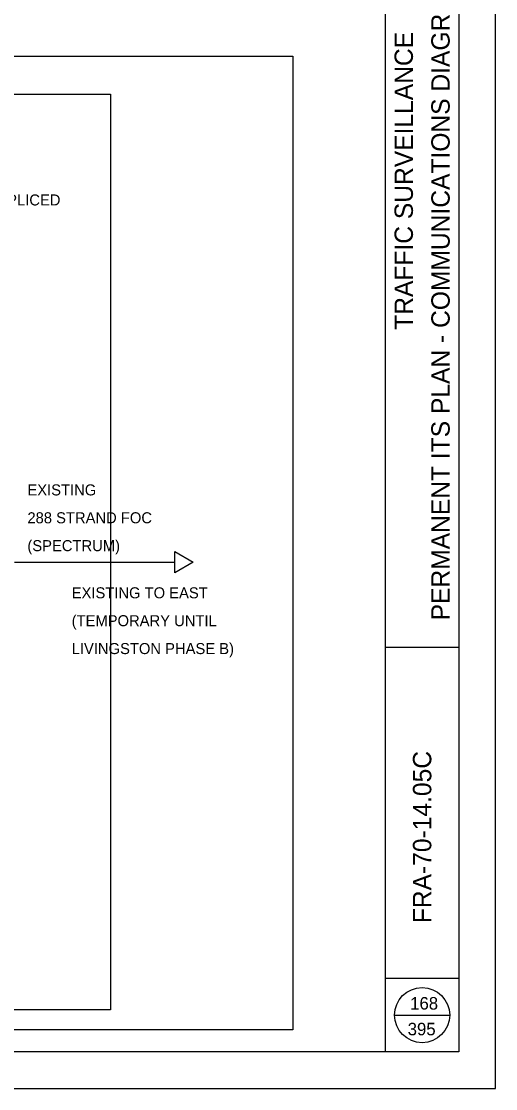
# Model space of a CAD drawing. Extents: x 1805893 to 1833564, y 708898 to 716199.
# Drawn here: x 1833434.8 to 1833563.8, y 714257.9 to 714548.1 of the extents above; entities that cross this region are included whole.
import ezdxf

# ---------------------------------------------------------------- set-up
doc = ezdxf.new("R2010")
doc.units = 0
for name, color, linetype in [('BR_P_Sub_Hidden', 7, 'Continuous'), ('SH_Border', 7, 'Continuous'), ('SH_Cut_Line', 7, 'Continuous'), ('SH_Data', 7, 'Continuous')]:
    doc.layers.add(name, color=color, linetype=linetype)

msp = doc.modelspace()

# ---------------------------------------------------------------- linework, layer by layer
at = {"layer": 'BR_P_Sub_Hidden'}
for points in [[(1833067.2, 714538.6), (1833508.62, 714538.6), (1833508.62, 714273.91), (1833067.2, 714273.91)], [(1833135.95, 714528.32), (1833459.05, 714528.32), (1833459.05, 714279.3), (1833135.95, 714279.3)]]:
    msp.add_lwpolyline(points, close=True, dxfattribs=at)
at = {"layer": 'SH_Border'}
for p, q in [((1833533.78, 714267.91), (1833533.78, 714687.91)), ((1833533.78, 714377.91), (1833553.78, 714377.91)), ((1833533.78, 714287.91), (1833553.78, 714287.91))]:
    msp.add_line(p, q, dxfattribs=at)
msp.add_lwpolyline([(1832923.78, 714687.91), (1833553.78, 714687.91), (1833553.78, 714267.91), (1832923.78, 714267.91)], close=True, dxfattribs=at)
at = {"layer": 'SH_Cut_Line'}
msp.add_lwpolyline([(1832883.78, 714257.91), (1833563.78, 714257.91), (1833563.78, 714697.91), (1832883.78, 714697.91)], close=True, dxfattribs=at)
at = {"layer": 'SH_Data'}
for p, q in [((1833476.52, 714398.14), (1833476.52, 714403.94)), ((1833476.52, 714403.94), (1833481.54, 714401.04)), ((1833432.95, 714401.04), (1833476.52, 714401.04)), ((1833481.54, 714401.04), (1833476.52, 714398.14)), ((1833536.28, 714277.91), (1833551.28, 714277.91))]:
    msp.add_line(p, q, dxfattribs=at)
msp.add_circle((1833543.78, 714277.91), 7.5, dxfattribs=at)

# ---------------------------------------------------------------- texts
for s, height, rotation, p in [('PERMANENT ITS PLAN - COMMUNICATIONS DIAGRAM - SE-DoTP4', 5, 90, (1833551.28, 714385.23)), ('TRAFFIC SURVEILLANCE', 5, 90, (1833541.28, 714464.23)), ('EXISTING', 3, 360, (1833436.44, 714419.2)), ('288 STRAND FOC', 3, 360, (1833436.44, 714411.62)), ('(SPECTRUM)', 3, 360, (1833436.44, 714404.04)), ('FRA-70-14.05C', 5, 90, (1833546.28, 714302.9))]:
    msp.add_text(s, height=height, rotation=rotation, dxfattribs=at).set_placement(p)
for s, height, p in [('0 BUFFER TUBES PASSED THROUGH UNSPLICED', 3, (1833348.69, 714498.03)), ('EXISTING TO EAST ', 3, (1833448.48, 714391.22)), ('(TEMPORARY UNTIL ', 3, (1833448.48, 714383.64)), ('LIVINGSTON PHASE B)', 3, (1833448.48, 714376.06)), ('168', 3.4, (1833540.54, 714279.41)), ('395', 3.4, (1833539.86, 714272.41))]:
    msp.add_text(s, height=height, dxfattribs=at).set_placement(p)

doc.saveas('drawing.dxf')
